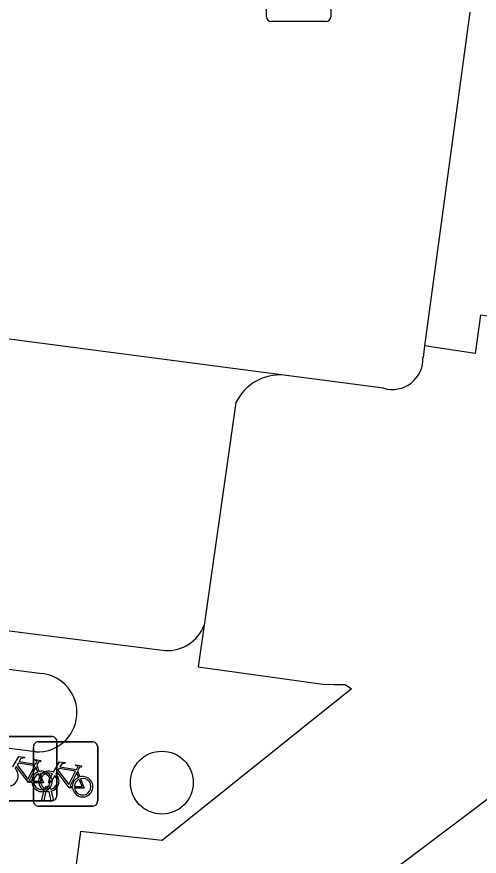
# Model space of a CAD drawing. Extents: x 160664 to 161506, y 382245 to 383288.
# Drawn here: x 160894.44 to 160901.63, y 383228.74 to 383241.8 of the extents above; entities that cross this region are included whole.
import ezdxf

# ---------------------------------------------------------------- set-up
doc = ezdxf.new("R2010")
doc.units = 0
for name, color, linetype in [('IMGEO_Boom', 7, 'Continuous'), ('IMGEO_Fietsenrek', 7, 'Continuous'), ('IMGEO_Kolk', 7, 'Continuous'), ('IMGEO_Parkeervlak_open', 7, 'Continuous'), ('IMGEO_Rijbaan_lokaal_gesloten', 7, 'Continuous'), ('IMGEO_Rijbaan_lokaal_open', 7, 'Continuous'), ('IMGEO_Voetgangersgebied_open', 7, 'Continuous'), ('IMGEO_Voetpad_open', 7, 'Continuous')]:
    doc.layers.add(name, color=color, linetype=linetype)

msp = doc.modelspace()

# ---------------------------------------------------------------- linework, layer by layer
at = {"layer": 'IMGEO_Boom'}
msp.add_circle((160896.693, 383229.881), 0.489, dxfattribs=at)
at = {"layer": 'IMGEO_Fietsenrek'}
for p, q in [((160894.136, 383230.599), (160894.977, 383230.599)), ((160894.977, 383230.599), (160894.136, 383230.599)), ((160894.77, 383230.516), (160895.611, 383230.516)), ((160895.611, 383230.516), (160894.77, 383230.516)), ((160895.061, 383230.524), (160895.061, 383229.683)), ((160895.061, 383229.683), (160895.061, 383230.524)), ((160894.695, 383229.591), (160894.695, 383230.432)), ((160894.695, 383230.432), (160894.695, 383229.591)), ((160895.695, 383230.441), (160895.695, 383229.6)), ((160895.695, 383229.6), (160895.695, 383230.441)), ((160894.748, 383230.148), (160894.784, 383230.053)), ((160895.382, 383230.065), (160895.418, 383229.97)), ((160894.822, 383229.6), (160894.861, 383229.76)), ((160894.891, 383229.748), (160894.856, 383229.6)), ((160894.933, 383229.772), (160894.932, 383229.776)), ((160894.974, 383229.6), (160894.94, 383229.742)), ((160894.964, 383229.783), (160894.965, 383229.776)), ((160894.972, 383229.746), (160895.007, 383229.6)), ((160894.986, 383229.599), (160894.145, 383229.599)), ((160894.145, 383229.599), (160894.986, 383229.599)), ((160894.856, 383229.6), (160894.822, 383229.6)), ((160895.007, 383229.6), (160894.974, 383229.6)), ((160895.62, 383229.516), (160894.779, 383229.516)), ((160894.779, 383229.516), (160895.62, 383229.516))]:
    msp.add_line(p, q, dxfattribs=at)
for points in [[(160894.374, 383230.125), (160894.469, 383230.289), (160894.555, 383230.275), (160894.557, 383230.266), (160894.501, 383230.255), (160894.474, 383230.21), (160894.73, 383230.169)], [(160894.73, 383230.169), (160894.755, 383230.218), (160894.749, 383230.222), (160894.726, 383230.226), (160894.714, 383230.233), (160894.713, 383230.236), (160894.715, 383230.241), (160894.81, 383230.226), (160894.812, 383230.216), (160894.802, 383230.203), (160894.79, 383230.197), (160894.776, 383230.203), (160894.748, 383230.148)], [(160894.67, 383229.881), (160894.62, 383229.881), (160894.429, 383230.132), (160894.41, 383230.1)], [(160894.717, 383230.144), (160894.46, 383230.185), (160894.443, 383230.156), (160894.61, 383229.936), (160894.717, 383230.144)], [(160894.765, 383230.046), (160894.735, 383230.123), (160894.626, 383229.905), (160894.669, 383229.905)], [(160895.008, 383230.042), (160895.103, 383230.206), (160895.189, 383230.192), (160895.191, 383230.183), (160895.135, 383230.172), (160895.108, 383230.127), (160895.364, 383230.086)], [(160895.351, 383230.061), (160895.094, 383230.102), (160895.077, 383230.073), (160895.244, 383229.853), (160895.351, 383230.061)], [(160895.364, 383230.086), (160895.389, 383230.135), (160895.383, 383230.139), (160895.36, 383230.143), (160895.348, 383230.15), (160895.347, 383230.153), (160895.349, 383230.158), (160895.444, 383230.143), (160895.446, 383230.133), (160895.436, 383230.12), (160895.424, 383230.114), (160895.41, 383230.12), (160895.382, 383230.065)], [(160894.699, 383229.905), (160894.819, 383229.904), (160894.775, 383230.018)], [(160894.795, 383230.025), (160894.85, 383229.88), (160894.7, 383229.88)], [(160895.029, 383229.99), (160894.977, 383229.9), (160894.937, 383229.875), (160894.938, 383229.922), (160894.993, 383230.016)], [(160895.304, 383229.798), (160895.254, 383229.798), (160895.063, 383230.049), (160895.044, 383230.017)], [(160895.399, 383229.963), (160895.369, 383230.04), (160895.26, 383229.822), (160895.303, 383229.822)], [(160895.333, 383229.822), (160895.453, 383229.821), (160895.409, 383229.935)], [(160895.429, 383229.942), (160895.484, 383229.797), (160895.334, 383229.797)]]:
    msp.add_lwpolyline(points, dxfattribs=at)
for centre, radius, start, end in [((160894.773, 383230.438), 0.0779, 92.4484, 184.2845), ((160894.773, 383230.438), 0.0779, 92.4484, 184.2845), ((160894.983, 383230.521), 0.0779, 2.4484, 94.2845), ((160894.983, 383230.521), 0.0779, 2.4484, 94.2845), ((160895.617, 383230.438), 0.0779, 2.4484, 94.2845), ((160895.617, 383230.438), 0.0779, 2.4484, 94.2845), ((160894.301, 383229.984), 0.159, 283.5766, 46.6042), ((160894.828, 383229.9), 0.159, 113.3408, 178.3217), ((160894.828, 383229.9), 0.159, 187.0065, 105.7708), ((160894.828, 383229.9), 0.129, 113.923, 177.9556), ((160894.828, 383229.9), 0.129, 188.6715, 104.5883), ((160894.935, 383229.901), 0.159, 62.6766, 242.1369), ((160894.935, 383229.901), 0.129, 63.3192, 238.903), ((160894.935, 383229.901), 0.129, 283.6043, 43.4302), ((160894.935, 383229.901), 0.159, 283.5766, 46.6042), ((160895.462, 383229.817), 0.159, 187.0065, 105.7708), ((160895.462, 383229.817), 0.159, 113.3408, 178.3217), ((160895.462, 383229.817), 0.129, 113.923, 177.9556), ((160895.462, 383229.817), 0.129, 188.6715, 104.5883), ((160894.915, 383229.772), 0.0499, 12.8025, 158.6934), ((160894.935, 383229.901), 0.159, 253.9967, 271.7867), ((160894.915, 383229.772), 0.0174, 12.8025, 163.4502), ((160894.935, 383229.901), 0.129, 253.415, 269.0204), ((160894.773, 383229.594), 0.0779, 182.4484, 274.2845), ((160894.773, 383229.594), 0.0779, 182.4484, 274.2845), ((160894.983, 383229.677), 0.0779, 272.4484, 4.2845), ((160894.983, 383229.677), 0.0779, 272.4484, 4.2845), ((160895.617, 383229.594), 0.0779, 272.4484, 4.2845), ((160895.617, 383229.594), 0.0779, 272.4484, 4.2845)]:
    msp.add_arc(centre, radius, start, end, dxfattribs=at)
at = {"layer": 'IMGEO_Kolk'}
for p, q in [((160898.32, 383241.8), (160898.32, 383242.652)), ((160899.321, 383242.652), (160899.321, 383241.8)), ((160899.247, 383241.726), (160898.395, 383241.726))]:
    msp.add_line(p, q, dxfattribs=at)
for points in [[(160898.32, 383241.8), (160898.32, 383242.652)], [(160899.321, 383242.652), (160899.321, 383241.8)], [(160899.247, 383241.726), (160898.395, 383241.726)]]:
    msp.add_lwpolyline(points, dxfattribs=at)
for centre, start, end in [((160898.397, 383241.802), 181.552, 268.448), ((160898.397, 383241.802), 181.552, 268.448), ((160899.245, 383241.802), 271.552, 358.448), ((160899.245, 383241.802), 271.552, 358.448)]:
    msp.add_arc(centre, 0.0765, start, end, dxfattribs=at)
at = {"layer": 'IMGEO_Parkeervlak_open'}
msp.add_lwpolyline([(160872.796, 383234.961), (160896.746, 383231.936)], dxfattribs=at)
msp.add_arc((160896.778, 383232.548), 0.613, 267.0379, 339.2426, dxfattribs=at)
at = {"layer": 'IMGEO_Rijbaan_lokaal_gesloten'}
for points in [[(160901.483, 383241.871), (160900.782, 383236.68)], [(160898.592, 383236.223), (160873.35, 383239.534)], [(160900.782, 383236.68), (160900.757, 383236.496)], [(160900.143, 383236.019), (160898.592, 383236.223)], [(160903.622, 383231.251), (160902.449, 383230.144), (160897.372, 383226.313)]]:
    msp.add_lwpolyline(points, dxfattribs=at)
msp.add_arc((160900.278, 383236.478), 0.479, 253.5755, 2.1098, dxfattribs=at)
at = {"layer": 'IMGEO_Rijbaan_lokaal_open'}
msp.add_lwpolyline([(160906.197, 383235.866), (160903.519, 383236.311), (160903.574, 383236.879), (160901.654, 383237.155), (160901.569, 383236.562), (160900.782, 383236.68)], dxfattribs=at)
at = {"layer": 'IMGEO_Voetgangersgebied_open'}
for points in [[(160870.299, 383234.735), (160894.83, 383231.577)], [(160894.729, 383230.36), (160885.381, 383231.552)]]:
    msp.add_lwpolyline(points, dxfattribs=at)
msp.add_arc((160894.762, 383230.97), 0.611, 266.8758, 83.6359, dxfattribs=at)
at = {"layer": 'IMGEO_Voetpad_open'}
for points in [[(160897.847, 383235.797), (160897.351, 383232.331)], [(160897.351, 383232.331), (160897.259, 383231.684), (160899.2, 383231.413), (160899.37, 383231.41), (160899.544, 383231.406), (160899.645, 383231.34), (160896.698, 383228.981), (160895.429, 383229.121), (160894.805, 383224.42)]]:
    msp.add_lwpolyline(points, dxfattribs=at)
msp.add_arc((160898.528, 383235.47), 0.755, 85.1468, 154.3761, dxfattribs=at)

doc.saveas('drawing.dxf')
